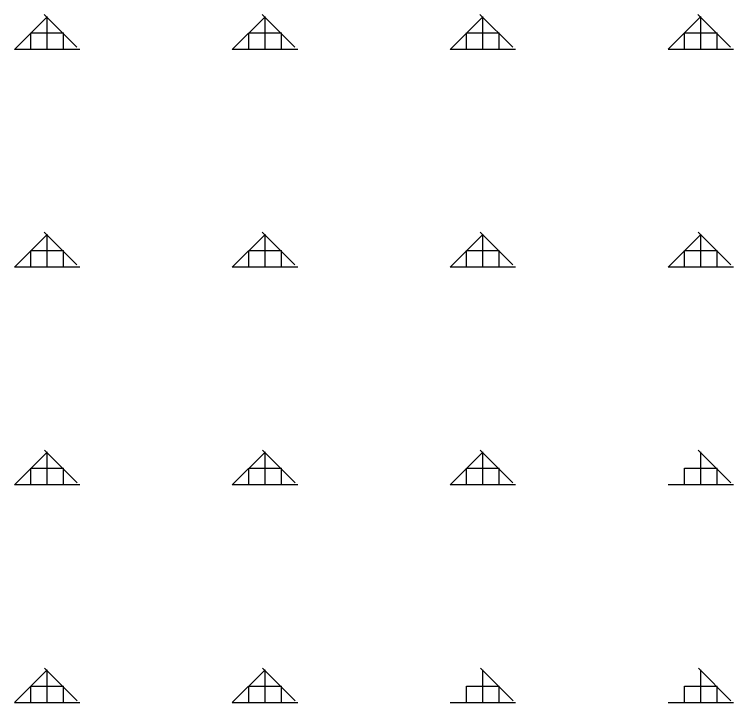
# Model space of a CAD drawing. Extents: x 410727 to 412947, y 4463506 to 4466382.
# Drawn here: x 411347.1 to 411512.1, y 4464123 to 4464281 of the extents above; entities that cross this region are included whole.
import ezdxf

# ---------------------------------------------------------------- set-up
doc = ezdxf.new("R2010")
doc.units = 0
doc.layers.add('TR_ORMAN', color=7, linetype='Continuous')

msp = doc.modelspace()

# ---------------------------------------------------------------- linework, layer by layer
at = {"layer": 'TR_ORMAN'}
for p, q in [((411361.45, 4464273.55), (411353.95, 4464281.05)), ((411361.45, 4464273.55), (411353.95, 4464281.05)), ((411361.45, 4464273.55), (411353.95, 4464281.05)), ((411361.45, 4464273.55), (411353.95, 4464281.05)), ((411411.44, 4464273.55), (411403.95, 4464281.05)), ((411411.44, 4464273.55), (411403.95, 4464281.05)), ((411411.44, 4464273.55), (411403.95, 4464281.05)), ((411411.44, 4464273.55), (411403.95, 4464281.05)), ((411461.44, 4464273.55), (411453.94, 4464281.05)), ((411461.44, 4464273.55), (411453.94, 4464281.05)), ((411461.44, 4464273.55), (411453.94, 4464281.05)), ((411461.44, 4464273.55), (411453.94, 4464281.05)), ((411511.43, 4464273.55), (411503.93, 4464281.05)), ((411511.43, 4464273.55), (411503.93, 4464281.05)), ((411511.43, 4464273.55), (411503.93, 4464281.05)), ((411511.43, 4464273.55), (411503.93, 4464281.05)), ((411347.12, 4464273.01), (411354.62, 4464280.51)), ((411347.12, 4464273.01), (411354.62, 4464280.51)), ((411347.12, 4464273.01), (411354.62, 4464280.51)), ((411347.12, 4464273.01), (411354.62, 4464280.51)), ((411354.62, 4464273.09), (411354.62, 4464280.59)), ((411354.62, 4464273.09), (411354.62, 4464280.59)), ((411354.62, 4464273.09), (411354.62, 4464280.59)), ((411354.62, 4464273.09), (411354.62, 4464280.59)), ((411397.12, 4464273.02), (411404.62, 4464280.52)), ((411397.12, 4464273.02), (411404.62, 4464280.52)), ((411397.12, 4464273.02), (411404.62, 4464280.52)), ((411397.12, 4464273.02), (411404.62, 4464280.52)), ((411404.62, 4464273.09), (411404.62, 4464280.59)), ((411404.62, 4464273.09), (411404.62, 4464280.59)), ((411404.62, 4464273.09), (411404.62, 4464280.59)), ((411404.62, 4464273.09), (411404.62, 4464280.59)), ((411447.12, 4464273.02), (411454.62, 4464280.52)), ((411447.12, 4464273.02), (411454.62, 4464280.52)), ((411447.12, 4464273.02), (411454.62, 4464280.52)), ((411447.12, 4464273.02), (411454.62, 4464280.52)), ((411454.62, 4464273.09), (411454.62, 4464280.59)), ((411454.62, 4464273.09), (411454.62, 4464280.59)), ((411454.62, 4464273.09), (411454.62, 4464280.59)), ((411454.62, 4464273.09), (411454.62, 4464280.59)), ((411497.12, 4464273.03), (411504.62, 4464280.53)), ((411497.12, 4464273.03), (411504.62, 4464280.53)), ((411497.12, 4464273.03), (411504.62, 4464280.53)), ((411497.12, 4464273.03), (411504.62, 4464280.53)), ((411504.62, 4464273.09), (411504.62, 4464280.59)), ((411504.62, 4464273.09), (411504.62, 4464280.59)), ((411504.62, 4464273.09), (411504.62, 4464280.59)), ((411504.62, 4464273.09), (411504.62, 4464280.59)), ((411350.87, 4464273.09), (411350.87, 4464276.84)), ((411350.87, 4464276.84), (411358.37, 4464276.84)), ((411350.87, 4464273.09), (411350.87, 4464276.84)), ((411350.87, 4464276.84), (411358.37, 4464276.84)), ((411350.87, 4464273.09), (411350.87, 4464276.84)), ((411350.87, 4464276.84), (411358.37, 4464276.84)), ((411350.87, 4464273.09), (411350.87, 4464276.84)), ((411350.87, 4464276.84), (411358.37, 4464276.84)), ((411358.37, 4464273.09), (411358.37, 4464276.84)), ((411358.37, 4464273.09), (411358.37, 4464276.84)), ((411358.37, 4464273.09), (411358.37, 4464276.84)), ((411358.37, 4464273.09), (411358.37, 4464276.84)), ((411400.87, 4464273.09), (411400.87, 4464276.84)), ((411400.87, 4464276.84), (411408.37, 4464276.84)), ((411400.87, 4464273.09), (411400.87, 4464276.84)), ((411400.87, 4464276.84), (411408.37, 4464276.84)), ((411400.87, 4464273.09), (411400.87, 4464276.84)), ((411400.87, 4464276.84), (411408.37, 4464276.84)), ((411400.87, 4464273.09), (411400.87, 4464276.84)), ((411400.87, 4464276.84), (411408.37, 4464276.84)), ((411408.37, 4464273.09), (411408.37, 4464276.84)), ((411408.37, 4464273.09), (411408.37, 4464276.84)), ((411408.37, 4464273.09), (411408.37, 4464276.84)), ((411408.37, 4464273.09), (411408.37, 4464276.84)), ((411450.87, 4464273.09), (411450.87, 4464276.84)), ((411450.87, 4464276.84), (411458.37, 4464276.84)), ((411450.87, 4464273.09), (411450.87, 4464276.84)), ((411450.87, 4464276.84), (411458.37, 4464276.84)), ((411450.87, 4464273.09), (411450.87, 4464276.84)), ((411450.87, 4464276.84), (411458.37, 4464276.84)), ((411450.87, 4464273.09), (411450.87, 4464276.84)), ((411450.87, 4464276.84), (411458.37, 4464276.84)), ((411458.37, 4464273.09), (411458.37, 4464276.84)), ((411458.37, 4464273.09), (411458.37, 4464276.84)), ((411458.37, 4464273.09), (411458.37, 4464276.84)), ((411458.37, 4464273.09), (411458.37, 4464276.84)), ((411500.87, 4464273.09), (411500.87, 4464276.84)), ((411500.87, 4464276.84), (411508.37, 4464276.84)), ((411500.87, 4464273.09), (411500.87, 4464276.84)), ((411500.87, 4464276.84), (411508.37, 4464276.84)), ((411500.87, 4464273.09), (411500.87, 4464276.84)), ((411500.87, 4464276.84), (411508.37, 4464276.84)), ((411500.87, 4464273.09), (411500.87, 4464276.84)), ((411500.87, 4464276.84), (411508.37, 4464276.84)), ((411508.37, 4464273.09), (411508.37, 4464276.84)), ((411508.37, 4464273.09), (411508.37, 4464276.84)), ((411508.37, 4464273.09), (411508.37, 4464276.84)), ((411508.37, 4464273.09), (411508.37, 4464276.84)), ((411347.12, 4464273.09), (411362.12, 4464273.09)), ((411347.12, 4464273.09), (411362.12, 4464273.09)), ((411347.12, 4464273.09), (411362.12, 4464273.09)), ((411347.12, 4464273.09), (411362.12, 4464273.09)), ((411397.12, 4464273.09), (411412.12, 4464273.09)), ((411397.12, 4464273.09), (411412.12, 4464273.09)), ((411397.12, 4464273.09), (411412.12, 4464273.09)), ((411397.12, 4464273.09), (411412.12, 4464273.09)), ((411447.12, 4464273.09), (411462.12, 4464273.09)), ((411447.12, 4464273.09), (411462.12, 4464273.09)), ((411447.12, 4464273.09), (411462.12, 4464273.09)), ((411447.12, 4464273.09), (411462.12, 4464273.09)), ((411497.12, 4464273.09), (411512.12, 4464273.09)), ((411497.12, 4464273.09), (411512.12, 4464273.09)), ((411497.12, 4464273.09), (411512.12, 4464273.09)), ((411497.12, 4464273.09), (411512.12, 4464273.09)), ((411347.12, 4464223.02), (411354.62, 4464230.52)), ((411347.12, 4464223.02), (411354.62, 4464230.52)), ((411347.12, 4464223.02), (411354.62, 4464230.52)), ((411347.12, 4464223.02), (411354.62, 4464230.52)), ((411361.48, 4464223.53), (411353.98, 4464231.03)), ((411361.48, 4464223.53), (411353.98, 4464231.03)), ((411361.48, 4464223.53), (411353.98, 4464231.03)), ((411361.48, 4464223.53), (411353.98, 4464231.03)), ((411354.62, 4464223.09), (411354.62, 4464230.59)), ((411354.62, 4464223.09), (411354.62, 4464230.59)), ((411354.62, 4464223.09), (411354.62, 4464230.59)), ((411354.62, 4464223.09), (411354.62, 4464230.59)), ((411397.12, 4464223.02), (411404.62, 4464230.52)), ((411397.12, 4464223.02), (411404.62, 4464230.52)), ((411397.12, 4464223.02), (411404.62, 4464230.52)), ((411397.12, 4464223.02), (411404.62, 4464230.52)), ((411411.48, 4464223.53), (411403.98, 4464231.03)), ((411411.48, 4464223.53), (411403.98, 4464231.03)), ((411411.48, 4464223.53), (411403.98, 4464231.03)), ((411411.48, 4464223.53), (411403.98, 4464231.03)), ((411404.62, 4464223.09), (411404.62, 4464230.59)), ((411404.62, 4464223.09), (411404.62, 4464230.59)), ((411404.62, 4464223.09), (411404.62, 4464230.59)), ((411404.62, 4464223.09), (411404.62, 4464230.59)), ((411447.12, 4464223.03), (411454.62, 4464230.53)), ((411447.12, 4464223.03), (411454.62, 4464230.53)), ((411447.12, 4464223.03), (411454.62, 4464230.53)), ((411447.12, 4464223.03), (411454.62, 4464230.53)), ((411461.47, 4464223.53), (411453.97, 4464231.03)), ((411461.47, 4464223.53), (411453.97, 4464231.03)), ((411461.47, 4464223.53), (411453.97, 4464231.03)), ((411461.47, 4464223.53), (411453.97, 4464231.03)), ((411454.62, 4464223.09), (411454.62, 4464230.59)), ((411454.62, 4464223.09), (411454.62, 4464230.59)), ((411454.62, 4464223.09), (411454.62, 4464230.59)), ((411454.62, 4464223.09), (411454.62, 4464230.59)), ((411497.12, 4464223.04), (411504.62, 4464230.54)), ((411497.12, 4464223.04), (411504.62, 4464230.54)), ((411497.12, 4464223.04), (411504.62, 4464230.54)), ((411497.12, 4464223.04), (411504.62, 4464230.54)), ((411511.46, 4464223.53), (411503.96, 4464231.03)), ((411511.46, 4464223.53), (411503.96, 4464231.03)), ((411511.46, 4464223.53), (411503.96, 4464231.03)), ((411511.46, 4464223.53), (411503.96, 4464231.03)), ((411504.62, 4464223.09), (411504.62, 4464230.59)), ((411504.62, 4464223.09), (411504.62, 4464230.59)), ((411504.62, 4464223.09), (411504.62, 4464230.59)), ((411504.62, 4464223.09), (411504.62, 4464230.59)), ((411350.87, 4464223.09), (411350.87, 4464226.84)), ((411350.87, 4464226.84), (411358.37, 4464226.84)), ((411350.87, 4464223.09), (411350.87, 4464226.84)), ((411350.87, 4464226.84), (411358.37, 4464226.84)), ((411350.87, 4464223.09), (411350.87, 4464226.84)), ((411350.87, 4464226.84), (411358.37, 4464226.84)), ((411350.87, 4464223.09), (411350.87, 4464226.84)), ((411350.87, 4464226.84), (411358.37, 4464226.84)), ((411358.37, 4464223.09), (411358.37, 4464226.84)), ((411358.37, 4464223.09), (411358.37, 4464226.84)), ((411358.37, 4464223.09), (411358.37, 4464226.84)), ((411358.37, 4464223.09), (411358.37, 4464226.84)), ((411400.87, 4464223.09), (411400.87, 4464226.84)), ((411400.87, 4464226.84), (411408.37, 4464226.84)), ((411400.87, 4464223.09), (411400.87, 4464226.84)), ((411400.87, 4464226.84), (411408.37, 4464226.84)), ((411400.87, 4464223.09), (411400.87, 4464226.84)), ((411400.87, 4464226.84), (411408.37, 4464226.84)), ((411400.87, 4464223.09), (411400.87, 4464226.84)), ((411400.87, 4464226.84), (411408.37, 4464226.84)), ((411408.37, 4464223.09), (411408.37, 4464226.84)), ((411408.37, 4464223.09), (411408.37, 4464226.84)), ((411408.37, 4464223.09), (411408.37, 4464226.84)), ((411408.37, 4464223.09), (411408.37, 4464226.84)), ((411450.87, 4464223.09), (411450.87, 4464226.84)), ((411450.87, 4464226.84), (411458.37, 4464226.84)), ((411450.87, 4464223.09), (411450.87, 4464226.84)), ((411450.87, 4464226.84), (411458.37, 4464226.84)), ((411450.87, 4464223.09), (411450.87, 4464226.84)), ((411450.87, 4464226.84), (411458.37, 4464226.84)), ((411450.87, 4464223.09), (411450.87, 4464226.84)), ((411450.87, 4464226.84), (411458.37, 4464226.84)), ((411458.37, 4464223.09), (411458.37, 4464226.84)), ((411458.37, 4464223.09), (411458.37, 4464226.84)), ((411458.37, 4464223.09), (411458.37, 4464226.84)), ((411458.37, 4464223.09), (411458.37, 4464226.84)), ((411500.87, 4464223.09), (411500.87, 4464226.84)), ((411500.87, 4464226.84), (411508.37, 4464226.84)), ((411500.87, 4464223.09), (411500.87, 4464226.84)), ((411500.87, 4464226.84), (411508.37, 4464226.84)), ((411500.87, 4464223.09), (411500.87, 4464226.84)), ((411500.87, 4464226.84), (411508.37, 4464226.84)), ((411500.87, 4464223.09), (411500.87, 4464226.84)), ((411500.87, 4464226.84), (411508.37, 4464226.84)), ((411508.37, 4464223.09), (411508.37, 4464226.84)), ((411508.37, 4464223.09), (411508.37, 4464226.84)), ((411508.37, 4464223.09), (411508.37, 4464226.84)), ((411508.37, 4464223.09), (411508.37, 4464226.84)), ((411347.12, 4464223.09), (411362.12, 4464223.09)), ((411347.12, 4464223.09), (411362.12, 4464223.09)), ((411347.12, 4464223.09), (411362.12, 4464223.09)), ((411347.12, 4464223.09), (411362.12, 4464223.09)), ((411397.12, 4464223.09), (411412.12, 4464223.09)), ((411397.12, 4464223.09), (411412.12, 4464223.09)), ((411397.12, 4464223.09), (411412.12, 4464223.09)), ((411397.12, 4464223.09), (411412.12, 4464223.09)), ((411447.12, 4464223.09), (411462.12, 4464223.09)), ((411447.12, 4464223.09), (411462.12, 4464223.09)), ((411447.12, 4464223.09), (411462.12, 4464223.09)), ((411447.12, 4464223.09), (411462.12, 4464223.09)), ((411497.12, 4464223.09), (411512.12, 4464223.09)), ((411497.12, 4464223.09), (411512.12, 4464223.09)), ((411497.12, 4464223.09), (411512.12, 4464223.09)), ((411497.12, 4464223.09), (411512.12, 4464223.09)), ((411347.12, 4464173.03), (411354.62, 4464180.52)), ((411347.12, 4464173.03), (411354.62, 4464180.52)), ((411347.12, 4464173.03), (411354.62, 4464180.52)), ((411347.12, 4464173.03), (411354.62, 4464180.52)), ((411361.52, 4464173.5), (411354.02, 4464181)), ((411361.52, 4464173.5), (411354.02, 4464181)), ((411361.52, 4464173.5), (411354.02, 4464181)), ((411361.52, 4464173.5), (411354.02, 4464181)), ((411354.62, 4464173.09), (411354.62, 4464180.59)), ((411354.62, 4464173.09), (411354.62, 4464180.59)), ((411354.62, 4464173.09), (411354.62, 4464180.59)), ((411354.62, 4464173.09), (411354.62, 4464180.59)), ((411397.12, 4464173.03), (411404.62, 4464180.53)), ((411397.12, 4464173.03), (411404.62, 4464180.53)), ((411397.12, 4464173.03), (411404.62, 4464180.53)), ((411397.12, 4464173.03), (411404.62, 4464180.53)), ((411411.51, 4464173.5), (411404.01, 4464181)), ((411411.51, 4464173.5), (411404.01, 4464181)), ((411411.51, 4464173.5), (411404.01, 4464181)), ((411411.51, 4464173.5), (411404.01, 4464181)), ((411404.62, 4464173.09), (411404.62, 4464180.59)), ((411404.62, 4464173.09), (411404.62, 4464180.59)), ((411404.62, 4464173.09), (411404.62, 4464180.59)), ((411404.62, 4464173.09), (411404.62, 4464180.59)), ((411447.12, 4464173.04), (411454.62, 4464180.54)), ((411447.12, 4464173.04), (411454.62, 4464180.54)), ((411447.12, 4464173.04), (411454.62, 4464180.54)), ((411447.12, 4464173.04), (411454.62, 4464180.54)), ((411461.5, 4464173.5), (411454, 4464181)), ((411461.5, 4464173.5), (411454, 4464181)), ((411461.5, 4464173.5), (411454, 4464181)), ((411461.5, 4464173.5), (411454, 4464181)), ((411454.62, 4464173.09), (411454.62, 4464180.59)), ((411454.62, 4464173.09), (411454.62, 4464180.59)), ((411454.62, 4464173.09), (411454.62, 4464180.59)), ((411454.62, 4464173.09), (411454.62, 4464180.59)), ((411511.49, 4464173.5), (411503.99, 4464181)), ((411511.49, 4464173.5), (411503.99, 4464181)), ((411511.49, 4464173.5), (411503.99, 4464181)), ((411511.49, 4464173.5), (411503.99, 4464181)), ((411504.62, 4464173.09), (411504.62, 4464180.59)), ((411504.62, 4464173.09), (411504.62, 4464180.59)), ((411504.62, 4464173.09), (411504.62, 4464180.59)), ((411504.62, 4464173.09), (411504.62, 4464180.59)), ((411350.87, 4464173.09), (411350.87, 4464176.84)), ((411350.87, 4464176.84), (411358.37, 4464176.84)), ((411350.87, 4464173.09), (411350.87, 4464176.84)), ((411350.87, 4464176.84), (411358.37, 4464176.84)), ((411350.87, 4464173.09), (411350.87, 4464176.84)), ((411350.87, 4464176.84), (411358.37, 4464176.84)), ((411350.87, 4464173.09), (411350.87, 4464176.84)), ((411350.87, 4464176.84), (411358.37, 4464176.84)), ((411358.37, 4464173.09), (411358.37, 4464176.84)), ((411358.37, 4464173.09), (411358.37, 4464176.84)), ((411358.37, 4464173.09), (411358.37, 4464176.84)), ((411358.37, 4464173.09), (411358.37, 4464176.84)), ((411400.87, 4464173.09), (411400.87, 4464176.84)), ((411400.87, 4464176.84), (411408.37, 4464176.84)), ((411400.87, 4464173.09), (411400.87, 4464176.84)), ((411400.87, 4464176.84), (411408.37, 4464176.84)), ((411400.87, 4464173.09), (411400.87, 4464176.84)), ((411400.87, 4464176.84), (411408.37, 4464176.84)), ((411400.87, 4464173.09), (411400.87, 4464176.84)), ((411400.87, 4464176.84), (411408.37, 4464176.84)), ((411408.37, 4464173.09), (411408.37, 4464176.84)), ((411408.37, 4464173.09), (411408.37, 4464176.84)), ((411408.37, 4464173.09), (411408.37, 4464176.84)), ((411408.37, 4464173.09), (411408.37, 4464176.84)), ((411450.87, 4464173.09), (411450.87, 4464176.84)), ((411450.87, 4464176.84), (411458.37, 4464176.84)), ((411450.87, 4464173.09), (411450.87, 4464176.84)), ((411450.87, 4464176.84), (411458.37, 4464176.84)), ((411450.87, 4464173.09), (411450.87, 4464176.84)), ((411450.87, 4464176.84), (411458.37, 4464176.84)), ((411450.87, 4464173.09), (411450.87, 4464176.84)), ((411450.87, 4464176.84), (411458.37, 4464176.84)), ((411458.37, 4464173.09), (411458.37, 4464176.84)), ((411458.37, 4464173.09), (411458.37, 4464176.84)), ((411458.37, 4464173.09), (411458.37, 4464176.84)), ((411458.37, 4464173.09), (411458.37, 4464176.84)), ((411500.87, 4464173.09), (411500.87, 4464176.84)), ((411500.87, 4464176.84), (411508.37, 4464176.84)), ((411500.87, 4464173.09), (411500.87, 4464176.84)), ((411500.87, 4464176.84), (411508.37, 4464176.84)), ((411500.87, 4464173.09), (411500.87, 4464176.84)), ((411500.87, 4464176.84), (411508.37, 4464176.84)), ((411500.87, 4464173.09), (411500.87, 4464176.84)), ((411500.87, 4464176.84), (411508.37, 4464176.84)), ((411508.37, 4464173.09), (411508.37, 4464176.84)), ((411508.37, 4464173.09), (411508.37, 4464176.84)), ((411508.37, 4464173.09), (411508.37, 4464176.84)), ((411508.37, 4464173.09), (411508.37, 4464176.84)), ((411347.12, 4464173.09), (411362.12, 4464173.09)), ((411347.12, 4464173.09), (411362.12, 4464173.09)), ((411347.12, 4464173.09), (411362.12, 4464173.09)), ((411347.12, 4464173.09), (411362.12, 4464173.09)), ((411397.12, 4464173.09), (411412.12, 4464173.09)), ((411397.12, 4464173.09), (411412.12, 4464173.09)), ((411397.12, 4464173.09), (411412.12, 4464173.09)), ((411397.12, 4464173.09), (411412.12, 4464173.09)), ((411447.12, 4464173.09), (411462.12, 4464173.09)), ((411447.12, 4464173.09), (411462.12, 4464173.09)), ((411447.12, 4464173.09), (411462.12, 4464173.09)), ((411447.12, 4464173.09), (411462.12, 4464173.09)), ((411497.12, 4464173.09), (411512.12, 4464173.09)), ((411497.12, 4464173.09), (411512.12, 4464173.09)), ((411497.12, 4464173.09), (411512.12, 4464173.09)), ((411497.12, 4464173.09), (411512.12, 4464173.09)), ((411361.55, 4464123.48), (411354.05, 4464130.98)), ((411361.55, 4464123.48), (411354.05, 4464130.98)), ((411361.55, 4464123.48), (411354.05, 4464130.98)), ((411361.55, 4464123.48), (411354.05, 4464130.98)), ((411411.54, 4464123.48), (411404.04, 4464130.98)), ((411411.54, 4464123.48), (411404.04, 4464130.98)), ((411411.54, 4464123.48), (411404.04, 4464130.98)), ((411411.54, 4464123.48), (411404.04, 4464130.98)), ((411461.53, 4464123.48), (411454.03, 4464130.98)), ((411461.53, 4464123.48), (411454.03, 4464130.98)), ((411461.53, 4464123.48), (411454.03, 4464130.98)), ((411461.53, 4464123.48), (411454.03, 4464130.98)), ((411511.52, 4464123.48), (411504.03, 4464130.98)), ((411511.52, 4464123.48), (411504.03, 4464130.98)), ((411511.52, 4464123.48), (411504.03, 4464130.98)), ((411511.52, 4464123.48), (411504.03, 4464130.98)), ((411347.12, 4464123.03), (411354.62, 4464130.53)), ((411347.12, 4464123.03), (411354.62, 4464130.53)), ((411347.12, 4464123.03), (411354.62, 4464130.53)), ((411347.12, 4464123.03), (411354.62, 4464130.53)), ((411354.62, 4464123.09), (411354.62, 4464130.59)), ((411354.62, 4464123.09), (411354.62, 4464130.59)), ((411354.62, 4464123.09), (411354.62, 4464130.59)), ((411354.62, 4464123.09), (411354.62, 4464130.59)), ((411397.12, 4464123.04), (411404.62, 4464130.54)), ((411397.12, 4464123.04), (411404.62, 4464130.54)), ((411397.12, 4464123.04), (411404.62, 4464130.54)), ((411397.12, 4464123.04), (411404.62, 4464130.54)), ((411404.62, 4464123.09), (411404.62, 4464130.59)), ((411404.62, 4464123.09), (411404.62, 4464130.59)), ((411404.62, 4464123.09), (411404.62, 4464130.59)), ((411404.62, 4464123.09), (411404.62, 4464130.59)), ((411454.62, 4464123.09), (411454.62, 4464130.59)), ((411454.62, 4464123.09), (411454.62, 4464130.59)), ((411454.62, 4464123.09), (411454.62, 4464130.59)), ((411454.62, 4464123.09), (411454.62, 4464130.59)), ((411504.62, 4464123.09), (411504.62, 4464130.59)), ((411504.62, 4464123.09), (411504.62, 4464130.59)), ((411504.62, 4464123.09), (411504.62, 4464130.59)), ((411504.62, 4464123.09), (411504.62, 4464130.59)), ((411350.87, 4464123.09), (411350.87, 4464126.84)), ((411350.87, 4464126.84), (411358.37, 4464126.84)), ((411350.87, 4464123.09), (411350.87, 4464126.84)), ((411350.87, 4464126.84), (411358.37, 4464126.84)), ((411350.87, 4464123.09), (411350.87, 4464126.84)), ((411350.87, 4464126.84), (411358.37, 4464126.84)), ((411350.87, 4464123.09), (411350.87, 4464126.84)), ((411350.87, 4464126.84), (411358.37, 4464126.84)), ((411358.37, 4464123.09), (411358.37, 4464126.84)), ((411358.37, 4464123.09), (411358.37, 4464126.84)), ((411358.37, 4464123.09), (411358.37, 4464126.84)), ((411358.37, 4464123.09), (411358.37, 4464126.84)), ((411400.87, 4464123.09), (411400.87, 4464126.84)), ((411400.87, 4464126.84), (411408.37, 4464126.84)), ((411400.87, 4464123.09), (411400.87, 4464126.84)), ((411400.87, 4464126.84), (411408.37, 4464126.84)), ((411400.87, 4464123.09), (411400.87, 4464126.84)), ((411400.87, 4464126.84), (411408.37, 4464126.84)), ((411400.87, 4464123.09), (411400.87, 4464126.84)), ((411400.87, 4464126.84), (411408.37, 4464126.84)), ((411408.37, 4464123.09), (411408.37, 4464126.84)), ((411408.37, 4464123.09), (411408.37, 4464126.84)), ((411408.37, 4464123.09), (411408.37, 4464126.84)), ((411408.37, 4464123.09), (411408.37, 4464126.84)), ((411450.87, 4464123.09), (411450.87, 4464126.84)), ((411450.87, 4464126.84), (411458.37, 4464126.84)), ((411450.87, 4464123.09), (411450.87, 4464126.84)), ((411450.87, 4464126.84), (411458.37, 4464126.84)), ((411450.87, 4464123.09), (411450.87, 4464126.84)), ((411450.87, 4464126.84), (411458.37, 4464126.84)), ((411450.87, 4464123.09), (411450.87, 4464126.84)), ((411450.87, 4464126.84), (411458.37, 4464126.84)), ((411458.37, 4464123.09), (411458.37, 4464126.84)), ((411458.37, 4464123.09), (411458.37, 4464126.84)), ((411458.37, 4464123.09), (411458.37, 4464126.84)), ((411458.37, 4464123.09), (411458.37, 4464126.84)), ((411500.87, 4464123.09), (411500.87, 4464126.84)), ((411500.87, 4464126.84), (411508.37, 4464126.84)), ((411500.87, 4464123.09), (411500.87, 4464126.84)), ((411500.87, 4464126.84), (411508.37, 4464126.84)), ((411500.87, 4464123.09), (411500.87, 4464126.84)), ((411500.87, 4464126.84), (411508.37, 4464126.84)), ((411500.87, 4464123.09), (411500.87, 4464126.84)), ((411500.87, 4464126.84), (411508.37, 4464126.84)), ((411508.37, 4464123.09), (411508.37, 4464126.84)), ((411508.37, 4464123.09), (411508.37, 4464126.84)), ((411508.37, 4464123.09), (411508.37, 4464126.84)), ((411508.37, 4464123.09), (411508.37, 4464126.84)), ((411347.12, 4464123.09), (411362.12, 4464123.09)), ((411347.12, 4464123.09), (411362.12, 4464123.09)), ((411347.12, 4464123.09), (411362.12, 4464123.09)), ((411347.12, 4464123.09), (411362.12, 4464123.09)), ((411397.12, 4464123.09), (411412.12, 4464123.09)), ((411397.12, 4464123.09), (411412.12, 4464123.09)), ((411397.12, 4464123.09), (411412.12, 4464123.09)), ((411397.12, 4464123.09), (411412.12, 4464123.09)), ((411447.12, 4464123.09), (411462.12, 4464123.09)), ((411447.12, 4464123.09), (411462.12, 4464123.09)), ((411447.12, 4464123.09), (411462.12, 4464123.09)), ((411447.12, 4464123.09), (411462.12, 4464123.09)), ((411497.12, 4464123.09), (411512.12, 4464123.09)), ((411497.12, 4464123.09), (411512.12, 4464123.09)), ((411497.12, 4464123.09), (411512.12, 4464123.09)), ((411497.12, 4464123.09), (411512.12, 4464123.09))]:
    msp.add_line(p, q, dxfattribs=at)

doc.saveas('drawing.dxf')
